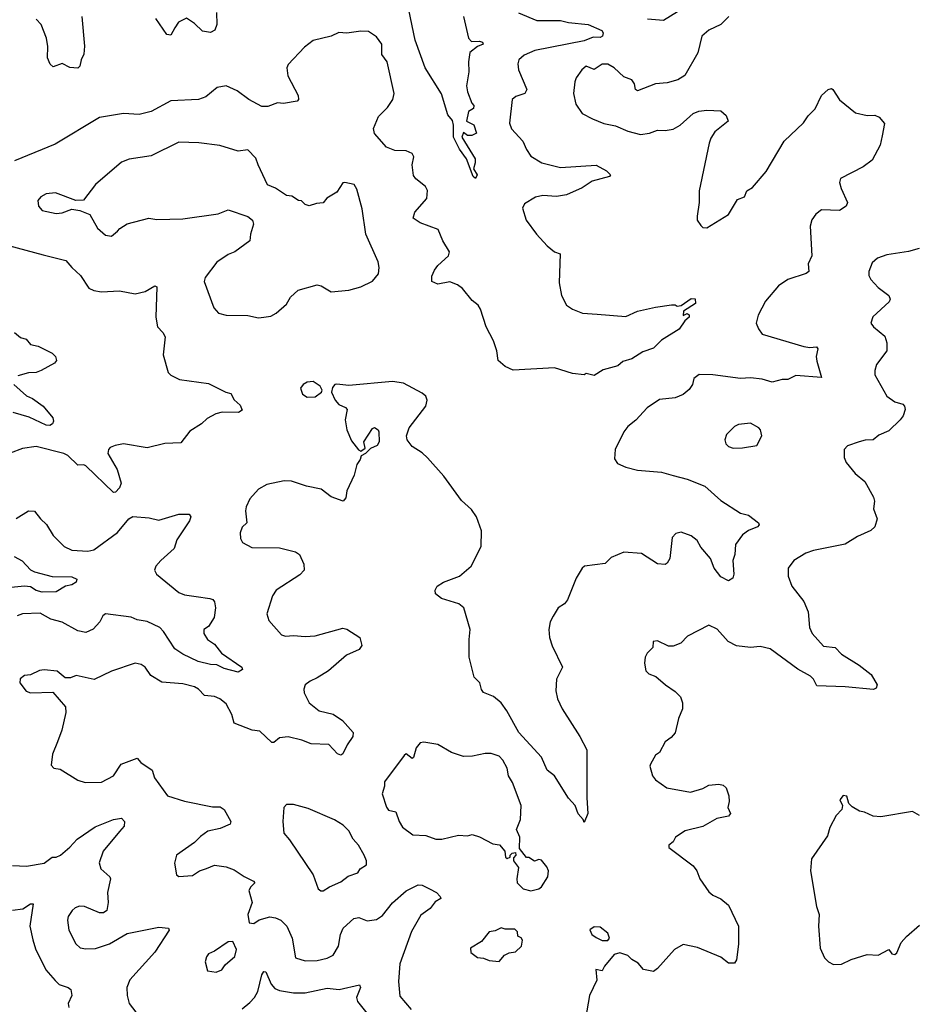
# Model space of a CAD drawing. Extents: x 1954678 to 2060275, y 904822 to 1016299.
# Tile 360 of 467: x 2019951 to 2024494, y 988330 to 993309. Entities that reach past the tile are written whole.
import ezdxf

# ---------------------------------------------------------------- set-up
doc = ezdxf.new("R2010")
doc.units = 0

msp = doc.modelspace()

# ---------------------------------------------------------------- linework, layer by layer
at = {"layer": '0CON20XD'}
for points in [[(2023125, 993312.9), (2023205, 993305.8), (2023382, 993418)], [(2022194.2, 993325), (2022219.2, 993215), (2022235, 993199.2), (2022275, 993199.4), (2022291.2, 993195), (2022293.8, 993185), (2022265, 993172.5), (2022227.5, 993142.5), (2022220, 993095), (2022221.2, 993045), (2022209.2, 992975), (2022214.2, 992944.2), (2022236.4, 992886.4), (2022246.2, 992875), (2022245, 992860), (2022220, 992845), (2022210, 992795), (2022246.4, 992776.4), (2022260, 992735), (2022237, 992723), (2022215, 992722.5), (2022195, 992737.5), (2022186.2, 992715), (2022253.1, 992605), (2022254.4, 992585), (2022245.8, 992555), (2022263.5, 992525), (2022255, 992505.8), (2022242.9, 992515), (2022209.5, 992605), (2022173.8, 992653.8), (2022144.6, 992715), (2022144.2, 992775), (2022138.3, 992798.3), (2022115, 992827.5), (2022083.7, 992933.7), (2022001.2, 993065), (2021950.4, 993205), (2021919.1, 993359.1)], [(2022472.6, 993342.6), (2022565, 993304.6), (2022685, 993305.4), (2022725, 993294.2), (2022825, 993283.6), (2022893.4, 993253.4), (2022901.6, 993241.6), (2022898, 993225), (2022885, 993218.8), (2022849.7, 993220.3), (2022805, 993201.4), (2022555, 993152.1), (2022501.5, 993128.5), (2022474.4, 993105), (2022468.9, 993085), (2022473.3, 993055), (2022514.3, 992955), (2022505, 992936), (2022459.3, 992920.7), (2022441.4, 992905), (2022427.5, 992785), (2022437.4, 992757.4), (2022494.6, 992694.6), (2022512.4, 992652.4), (2022535, 992619.2), (2022591.2, 992585), (2022685, 992561.1), (2022865, 992573.1), (2022917.5, 992545), (2022937.5, 992525), (2022932.5, 992515), (2022845, 992492.1), (2022795, 992459.2), (2022715, 992423.9), (2022665, 992415.3), (2022595, 992420), (2022558.5, 992411.5), (2022503, 992377), (2022493.5, 992356.5), (2022511.2, 992295), (2022563.1, 992225), (2022617.5, 992165), (2022655, 992135.7), (2022683.8, 992125), (2022678.6, 991978.6), (2022689.5, 991915), (2022715.4, 991865.4), (2022745, 991844.4), (2022795.5, 991825.5), (2022870.3, 991819.7), (2023015, 991808.6), (2023075, 991834.3), (2023165.6, 991854.4), (2023246.4, 991866.4), (2023265, 991867.5), (2023275, 991860), (2023295, 991863.3), (2023345, 991898.9), (2023366.7, 991896.7), (2023367.1, 991872.9), (2023307.5, 991835), (2023305, 991812.5), (2023325, 991823.3), (2023335.8, 991815.8), (2023335.7, 991805), (2023313.9, 991786.1), (2023285.3, 991744.7), (2023195, 991687.5), (2023155, 991647.5), (2023100.9, 991629.1), (2023045, 991593.3), (2022999.4, 991580.6), (2022975, 991559.2), (2022901.1, 991538.9), (2022855, 991510), (2022815, 991520), (2022805, 991512.5), (2022745, 991520.4), (2022655, 991548.5), (2022445, 991536.2), (2022405.6, 991555), (2022370, 991585), (2022362.9, 991635), (2022346.4, 991685), (2022308.5, 991755), (2022281.4, 991845), (2022269.2, 991865), (2022238.6, 991888.6), (2022189.5, 991949.5), (2022165, 991968.5), (2022125, 991982.7), (2022065, 991971.9), (2022034.2, 991984.2), (2022035, 992012.5), (2022048.1, 992041.9), (2022065, 992065.6), (2022118.8, 992115), (2022123.8, 992135), (2022090.9, 992190.9), (2022067.2, 992247.2), (2021975, 992282), (2021940, 992305), (2021948, 992335), (2022010, 992405), (2022012.5, 992445), (2022002, 992465), (2021954.1, 992504.1), (2021941.5, 992521.5), (2021935.4, 992574.6), (2021943.1, 992615), (2021935, 992632), (2021905, 992645.5), (2021847.9, 992647.9), (2021805, 992664), (2021745, 992733.8), (2021739.2, 992759.2), (2021765, 992820), (2021811.2, 992865), (2021838, 992905), (2021844.2, 992935), (2021808.1, 993095), (2021782.2, 993132.2), (2021781.9, 993185), (2021755, 993221.2), (2021715, 993249.2), (2021675, 993250.8), (2021605, 993240.8), (2021565, 993243.8), (2021525, 993226), (2021435, 993204), (2021390.5, 993169.5), (2021308.3, 993081.7), (2021301.4, 993065), (2021307.1, 993025), (2021359.2, 992925), (2021360, 992905), (2021353.8, 992896.2), (2021285.4, 992884.6), (2021255, 992887.5), (2021205, 992869.4), (2021175, 992870), (2021108.6, 992905), (2021049.8, 992949.8), (2020995, 992974.2), (2020950, 992965), (2020891.4, 992918.6), (2020855.6, 992905.6), (2020715, 992898.6), (2020615, 992844.2), (2020555, 992829.4), (2020475, 992834), (2020355, 992814.2), (2020130.6, 992679.4), (2019925.3, 992594.7)], [(2020265.3, 993325.3), (2020278.5, 993175), (2020275.8, 993135), (2020261.4, 993105), (2020255.8, 993074.2), (2020245, 993063.3), (2020205, 993067.1), (2020165, 993087.1), (2020120.5, 993070.5), (2020104.5, 993084.5), (2020091.1, 993115), (2020093, 993173), (2020086.9, 993215), (2020058.8, 993285), (2020035, 993311.1)], [(2020946, 993345), (2020948, 993285), (2020936.7, 993255), (2020915, 993243.3), (2020875, 993251.4), (2020835, 993290), (2020795, 993316), (2020753.6, 993296.4), (2020735, 993267.5), (2020715, 993231.2), (2020695, 993234.2), (2020638.6, 993315)], [(2023535.9, 993324.1), (2023495, 993284.6), (2023434.3, 993255), (2023400, 993225), (2023379.5, 993140.5), (2023313, 993027), (2023277.5, 993005), (2023225, 992990), (2023165, 992983.8), (2023075, 992949.2), (2023064, 992955), (2023058.6, 992985), (2023045, 993004.3), (2023005, 993019.5), (2022956.5, 993065), (2022925, 993084.5), (2022895, 993083.5), (2022855, 993057.5), (2022815, 993074.3), (2022792.9, 993055), (2022764.3, 993015), (2022757.1, 992995), (2022750, 992935), (2022762.1, 992882.1), (2022794.4, 992834.4), (2022847.3, 992807.3), (2022903.6, 992783.6), (2022962.4, 992772.4), (2023025, 992745.8), (2023088.8, 992728.8), (2023135, 992734.2), (2023175, 992750.8), (2023215, 992749.2), (2023255, 992755.7), (2023290, 992775), (2023356.4, 992833.6), (2023385, 992846.9), (2023425, 992851.9), (2023495, 992847.5), (2023523.3, 992825), (2023532.5, 992795), (2023465, 992741.2), (2023445, 992710), (2023437.1, 992685), (2023386.4, 992443.6), (2023386.7, 992385), (2023376.7, 992315), (2023376.7, 992295), (2023395, 992267.5), (2023405, 992257.5), (2023425, 992256.7), (2023535, 992323.8), (2023580, 992400), (2023615, 992412.5), (2023627, 992443), (2023655, 992460), (2023725, 992540.8), (2023815.4, 992694.6), (2023913.4, 992786.6), (2023937, 992823), (2023972.3, 992857.7), (2024005, 992926.2), (2024037.5, 992955), (2024055, 992960), (2024062.5, 992955), (2024095, 992903.8), (2024177.3, 992837.3), (2024235, 992824.2), (2024275, 992825.8), (2024296.2, 992815), (2024323.8, 992783.8), (2024311.4, 992721.4), (2024301.2, 992675), (2024261.2, 992598.8), (2024215, 992564), (2024100, 992505), (2024096.2, 992485), (2024104, 992455), (2024135.8, 992385), (2024130, 992365), (2024095, 992344.4), (2024005, 992347.5), (2023976, 992325), (2023955, 992296.7), (2023947.1, 992265), (2023955.8, 992115), (2023937.5, 992075), (2023941.2, 992035), (2023927.5, 992025), (2023835, 991994.3), (2023787, 991963), (2023721.9, 991885), (2023684.3, 991815), (2023674.4, 991774.4), (2023685.8, 991745), (2023705, 991719.2), (2023915, 991656.4), (2023945, 991650.5), (2023980, 991655), (2023986.7, 991645), (2023978, 991605), (2023981.4, 991581.4), (2024005, 991500), (2023875, 991509.1), (2023835, 991490), (2023805, 991490), (2023755, 991475.6), (2023705, 991490.4), (2023645, 991497.5), (2023595, 991494), (2023455, 991512.7), (2023385.6, 991514.4), (2023360, 991495), (2023352, 991465), (2023335, 991438.8), (2023305, 991414.2), (2023265, 991397.1), (2023185, 991387.5), (2023123.6, 991346.4), (2023065.5, 991284.5), (2023025, 991252), (2023004.6, 991225.4), (2022962, 991135), (2022958.3, 991088.3), (2022973.3, 991065), (2023015.5, 991045.5), (2023075, 991031.8), (2023195, 991020.5), (2023255, 991004.5), (2023325, 990985.5), (2023415, 990950.6), (2023495, 990877.5), (2023594.3, 990814.3), (2023635, 990803.8), (2023686.7, 990765), (2023690, 990755), (2023681.2, 990745), (2023635, 990725.7), (2023605.4, 990704.6), (2023570, 990655), (2023566.7, 990605), (2023555.8, 990575), (2023560.8, 990505), (2023555.8, 990484.2), (2023535, 990472), (2023495, 990492.5), (2023461.9, 990535), (2023443.9, 990583.9), (2023395, 990641.4), (2023375.9, 990675.9), (2023345, 990698.2), (2023295, 990717.5), (2023268.8, 990711.2), (2023249.2, 990690.8), (2023238.1, 990585), (2023225, 990560), (2023215, 990553.8), (2023175, 990558), (2023095, 990610), (2023005, 990617.1), (2022940.6, 990589.4), (2022910.9, 990559.1), (2022805.9, 990545.9), (2022795, 990536.2), (2022764.4, 990485), (2022720, 990375), (2022704.6, 990355.4), (2022674, 990335), (2022647.2, 990292.8), (2022633.5, 990265), (2022625.5, 990225.5), (2022630, 990185), (2022643.1, 990143.1), (2022695.7, 990035.7), (2022664.5, 989975), (2022661.5, 989915), (2022669.5, 989875), (2022693.8, 989823.8), (2022783.3, 989685), (2022817.5, 989617.5), (2022817.5, 989375), (2022823.8, 989295), (2022805, 989250), (2022800, 989265), (2022775, 989293.3), (2022758.8, 989335), (2022725, 989373.3), (2022655.3, 989485.3), (2022618.1, 989515)], [(2021158.8, 991801.2), (2021185, 991804.2), (2021220.5, 991809.5), (2021247.5, 991825), (2021299.5, 991870.5), (2021320, 991905), (2021358.3, 991941.7), (2021455, 991967.5), (2021475, 991962.5), (2021525, 991932), (2021615, 991941.4), (2021675, 991958.6), (2021735, 991987.1), (2021765, 992023.3), (2021768.6, 992055), (2021762.9, 992085), (2021701.1, 992225), (2021683.1, 992353.1), (2021655, 992452.5), (2021641.2, 992475), (2021595, 992486.2), (2021585, 992483.3), (2021555, 992436.7), (2021503.6, 992406.4), (2021485, 992382.5), (2021450.7, 992379.3), (2021415, 992366.7), (2021393.9, 992373.9), (2021375, 992392.5), (2021360, 992395), (2021326, 992416), (2021300.5, 992420.5), (2021245, 992456), (2021203.1, 992473.1), (2021156, 992574), (2021145, 992608.8), (2021105, 992650), (2021055, 992644.4), (2020963.2, 992673.2), (2020856.1, 992686.1), (2020755, 992689.4), (2020615, 992620), (2020505, 992602.9), (2020465, 992588.5), (2020334.2, 992475), (2020273, 992397), (2020235, 992394), (2020132.6, 992432.6), (2020085, 992428.1), (2020057.2, 992412.8), (2020042.9, 992395), (2020045.6, 992365), (2020064.7, 992344.7), (2020135, 992329.1), (2020165, 992332.2), (2020215, 992350.8), (2020255, 992344.2), (2020305, 992323.8), (2020344.3, 992255), (2020385, 992219.2), (2020415, 992213.8), (2020445, 992238.8), (2020457, 992253), (2020494.1, 992275.9), (2020604.4, 992305.6), (2020645, 992298.6), (2020775, 992301.9), (2020955, 992327.5), (2021005, 992347.1), (2021105, 992313.8), (2021127.5, 992295), (2021133.3, 992275), (2021118, 992225), (2021115, 992190), (2021038.8, 992135), (2021005, 992121.1), (2020947.5, 992082.5), (2020889.2, 992005), (2020884.2, 991985), (2020932.5, 991852.5), (2020955.6, 991825.6), (2020994.4, 991814.4), (2021105, 991812.5), (2021158.8, 991801.2)], [(2019895, 992167.5), (2020069.7, 992119.7), (2020185, 992090.8), (2020214, 992055), (2020259.2, 992015), (2020300.5, 991950.5), (2020325, 991940), (2020365, 991932.5), (2020455, 991937.5), (2020535, 991922), (2020585, 991934), (2020635, 991963.3), (2020645, 991957.5), (2020638.8, 991805), (2020647.5, 991755), (2020675, 991727.5), (2020686.2, 991705), (2020675.8, 991615), (2020702, 991525), (2020715, 991512), (2020759.1, 991489.1), (2020905, 991468.8), (2020992.5, 991425), (2021018.3, 991418.3), (2021036, 991386), (2021065, 991360), (2021076.2, 991335), (2021057.3, 991322.7), (2020975, 991324.1), (2020943.4, 991316.6), (2020898.1, 991291.9), (2020869.4, 991265), (2020811.5, 991228.5), (2020765, 991170), (2020685, 991165.5), (2020595, 991143.8), (2020475, 991164.6), (2020433.4, 991156.6), (2020409.2, 991145), (2020400, 991135), (2020396.9, 991115), (2020444.4, 991035), (2020464, 990965), (2020455, 990941.2), (2020435, 990920), (2020425, 990917.5), (2020285, 991053.1), (2020275, 991058.6), (2020245, 991056.9), (2020194, 991105), (2020174.6, 991114.6), (2020035, 991150), (2019965, 991141.4), (2019903.2, 991116.8)], [(2024498.3, 992151.7), (2024445, 992136.7), (2024335, 992119.4), (2024287, 992103), (2024261.3, 992078.7), (2024243.8, 992035), (2024244, 992015), (2024254.2, 991995), (2024290.8, 991955), (2024345.7, 991915), (2024352.5, 991895), (2024347.5, 991882.5), (2024264.4, 991805.6), (2024253.8, 991775), (2024267.5, 991755), (2024325, 991708.8), (2024335.5, 991675.5), (2024335.7, 991635), (2024282.9, 991565), (2024274.3, 991535.7), (2024275, 991512.5), (2024334.3, 991405), (2024375, 991376.9), (2024415.4, 991365.4), (2024424.3, 991354.3), (2024427, 991337), (2024416.9, 991305), (2024402.9, 991285), (2024345, 991229.4), (2024295, 991208.1), (2024265, 991184), (2024225, 991183.3), (2024195, 991173.8), (2024136.4, 991153.6), (2024120, 991135), (2024120, 991095), (2024129.3, 991069.3), (2024174.1, 991014.1), (2024222.9, 990972.9), (2024267.5, 990895), (2024272.5, 990875), (2024267.5, 990835), (2024286.2, 990785), (2024273.8, 990745), (2024254.2, 990725.8), (2024186.7, 990695), (2024125, 990657.1), (2023965, 990625.6), (2023925, 990612.2), (2023864, 990575), (2023835.8, 990535), (2023835.7, 990495), (2023854.3, 990445), (2023915, 990367.5), (2023937.8, 990315), (2023944.4, 990235), (2023957.5, 990205), (2024015, 990142), (2024074.3, 990134.3), (2024105, 990101.2), (2024195.8, 990045.8), (2024255, 989997.5), (2024286.4, 989946.4), (2024280.7, 989929.3), (2024268.3, 989921.7), (2024125, 989935.5), (2023981.2, 989941.2), (2023964.7, 989974.7), (2023949.4, 989989.4), (2023884.5, 990025), (2023745, 990127.2), (2023695, 990140), (2023645, 990134.6), (2023575, 990142.5), (2023532, 990165), (2023476.7, 990226.7), (2023435, 990248), (2023327.7, 990192.3), (2023294.2, 990155.8), (2023255, 990142), (2023230.8, 990140.8), (2023175, 990167.5), (2023153.3, 990165), (2023152.5, 990135), (2023123.3, 990105), (2023113.3, 990085), (2023110, 990055), (2023116.1, 990016.1), (2023131.7, 990001.7), (2023167.3, 989987.3), (2023216.7, 989945), (2023265, 989912), (2023292, 989885), (2023301.9, 989855), (2023301.4, 989825), (2023281.8, 989775), (2023265, 989703.8), (2023245, 989678.8), (2023215, 989656.7), (2023186.1, 989603.9), (2023165, 989590), (2023140, 989545), (2023136.7, 989535), (2023150, 989485), (2023166.1, 989466.1), (2023222.5, 989425), (2023343, 989403), (2023405, 989421.4), (2023435, 989438.6), (2023485, 989443.3), (2023507.7, 989437.7), (2023523.3, 989425), (2023535.7, 989385), (2023537.5, 989355), (2023531.2, 989325), (2023543.8, 989295), (2023535, 989282), (2023475, 989269.4), (2023405, 989228.9), (2023315, 989207.1), (2023266.7, 989175), (2023255, 989152.5), (2023232.5, 989135), (2023233, 989123), (2023355, 989030), (2023374.2, 989005), (2023389.2, 988965), (2023435, 988898.8), (2023455, 988882.5), (2023495, 988864.2), (2023535, 988832.5), (2023584.3, 988725), (2023584.2, 988635), (2023575.5, 988554.5), (2023565, 988538), (2023535, 988538.8), (2023495, 988568), (2023378.3, 988618.3), (2023305, 988632.5), (2023261.7, 988608.3), (2023175, 988511.2), (2023155, 988496.7), (2023105, 988506.7), (2023077.7, 988537.7), (2023045, 988556.7), (2023025, 988576.7), (2022985, 988590), (2022957, 988583), (2022907, 988523), (2022895, 988500), (2022863.3, 988506.7), (2022868.3, 988451.7), (2022831.4, 988375), (2022811.7, 988258.3)], [(2019925, 991726.7), (2019955, 991702.5), (2019983, 991693), (2020005, 991666.7), (2020045, 991658.6), (2020115, 991622.5), (2020131.2, 991605), (2020137.5, 991585), (2020127.3, 991572.7), (2020058.8, 991535), (2020035, 991524.5), (2019995, 991522.5), (2019941.9, 991508.1)], [(2022618.1, 989515), (2022589.6, 989579.6), (2022474.5, 989704.5), (2022413.4, 989815), (2022384.5, 989855), (2022346.2, 989886.2), (2022295, 989906.2), (2022285, 989922.5), (2022278, 989955), (2022248.6, 989985), (2022223.5, 990085), (2022222.7, 990175), (2022228.9, 990225), (2022195.8, 990335), (2022171.2, 990355), (2022083, 990383), (2022053.8, 990405), (2022051.2, 990425), (2022061.2, 990445), (2022094.4, 990465.6), (2022175, 990495.7), (2022234, 990545), (2022284.2, 990645), (2022285.7, 990725), (2022260.6, 990795), (2022235, 990832), (2022185, 990878), (2022095, 991000.8), (2022012.7, 991092.7), (2021985, 991118.8), (2021935, 991151.2), (2021910, 991185), (2021906.7, 991205), (2021920, 991245), (2022003.8, 991355), (2022011.2, 991385), (2022003.8, 991405), (2021985, 991420), (2021890.6, 991470.6), (2021835, 991479.4), (2021615, 991459.2), (2021555, 991466), (2021545, 991463.8), (2021531.7, 991448.3), (2021528, 991425), (2021546.2, 991385), (2021565, 991363.3), (2021598.3, 991348.3), (2021607, 991337), (2021596, 991285), (2021604.3, 991235), (2021629.3, 991179.3), (2021663.6, 991133.6), (2021675, 991127.5), (2021698.3, 991141.7), (2021690, 991175), (2021735, 991242.5), (2021745, 991246.7), (2021762.5, 991235), (2021766.7, 991225), (2021767.5, 991175), (2021757.5, 991155), (2021725, 991140), (2021700, 991115), (2021677, 991103), (2021672.5, 991085), (2021655, 991060), (2021641.2, 991005), (2021604.2, 990925.8), (2021599.5, 990890.5), (2021586.2, 990873.8), (2021525.6, 990895.6), (2021475, 990935.8), (2021400.9, 990950.9), (2021325, 990975.8), (2021287.3, 990977.3), (2021201.2, 990958.8), (2021157.5, 990935), (2021114.5, 990885.5), (2021096, 990845), (2021092.9, 990825), (2021100, 990765), (2021075, 990743.3), (2021066.2, 990715), (2021066.7, 990685), (2021077.5, 990665), (2021125, 990640), (2021265, 990638.6), (2021345, 990618.6), (2021366, 990605), (2021387.5, 990555), (2021389.2, 990525), (2021368, 990502), (2021248, 990425), (2021228.8, 990395), (2021201.2, 990305), (2021211.2, 990271.2), (2021275, 990198), (2021295, 990191.4), (2021335, 990195.7), (2021395, 990190), (2021445, 990193.8), (2021585, 990232.9), (2021605, 990227.1), (2021671.2, 990185), (2021681.2, 990145), (2021668, 990125), (2021604, 990095), (2021512.7, 990017.3), (2021455, 989980.5), (2021418.8, 989965), (2021394.2, 989945), (2021387, 989923), (2021389.4, 989905), (2021415, 989854.4), (2021464.3, 989815), (2021535, 989797.5), (2021583.1, 989765), (2021637.5, 989705), (2021636, 989685), (2021607.1, 989642.9), (2021585, 989596), (2021575, 989590), (2021557.6, 989597.6), (2021514.3, 989644.3), (2021425, 989646.7), (2021376.7, 989666.7), (2021307.9, 989682.1), (2021265, 989677.1), (2021235, 989654), (2021225, 989654), (2021165, 989710.8), (2021126.6, 989716.6), (2021035, 989752.5), (2021023.3, 989795), (2020995, 989848.8), (2020962, 989875), (2020935, 989886.4), (2020885, 989891.5), (2020855, 989924.5), (2020835, 989936), (2020775, 989950), (2020668.8, 989958.8), (2020613.7, 989993.7), (2020585, 990035.8), (2020565, 990049.2), (2020535, 990055.8), (2020414.6, 990015.4), (2020327.7, 989972.3), (2020236.7, 989993.3), (2020208.1, 989981.9), (2020181.3, 989981.3), (2020140, 990015), (2020075, 990021.9), (2020051.7, 990018.3), (2020005, 989996.2), (2019975, 989993.3), (2019953.6, 989976.4), (2019952.5, 989955), (2019983, 989913), (2020005.9, 989905.9), (2020118, 989908), (2020182, 989835), (2020184.4, 989805), (2020164.2, 989715.8), (2020141.7, 989658.3), (2020116.2, 989595), (2020109.3, 989539.3), (2020123.9, 989523.9), (2020155, 989518.8), (2020245, 989463.8), (2020281.2, 989451.2), (2020365, 989454.4), (2020425, 989486), (2020464.6, 989545.4), (2020544.4, 989574.4), (2020563.8, 989553.8), (2020620, 989515), (2020633.1, 989475), (2020698.8, 989385), (2020785, 989357.5), (2020925, 989329.1), (2020965, 989328.1), (2020985, 989315.8), (2021018.1, 989255), (2021015, 989241.2), (2020965, 989220), (2020902.5, 989205), (2020865, 989179.5), (2020835, 989147.8), (2020744.4, 989085), (2020733.8, 989043.8), (2020743.3, 988985), (2020756.1, 988976.1), (2020825, 988981.2), (2020860, 989005), (2020895, 989017.5), (2020935, 989033.3), (2020995, 989025.5), (2021035, 989010), (2021085, 988975.8), (2021133, 988953), (2021140, 988945), (2021120, 988925), (2021110, 988905), (2021125.6, 988845), (2021104.2, 988784.2), (2021111.7, 988741.7), (2021135, 988738.8), (2021161.8, 988758.2), (2021215, 988773.1), (2021245, 988768.4), (2021270.6, 988755), (2021301.1, 988725), (2021328.6, 988665), (2021345.8, 988565.8), (2021395, 988550.6), (2021455, 988551.4), (2021505, 988564.4), (2021535, 988579.2), (2021562.5, 988625), (2021573.4, 988683.4), (2021586.2, 988715), (2021640, 988765), (2021665, 988768.9), (2021707, 988753), (2021755, 988759.5), (2021785, 988779.5), (2021835, 988843.3), (2021905, 988903.5), (2021966.1, 988933.9), (2021985, 988932), (2022023.6, 988913.6), (2022057.5, 988895), (2022077.5, 988875), (2022080, 988865), (2022050.7, 988849.3), (2022025.8, 988815), (2021979.5, 988780.5), (2021931.5, 988698.5), (2021873.6, 988535), (2021866.7, 988445), (2021872.4, 988372.4), (2021930, 988305)], [(2021405, 991400), (2021445, 991402.5), (2021476.7, 991425), (2021480, 991435), (2021470, 991455), (2021435, 991478.8), (2021405, 991476.2), (2021383.3, 991465), (2021371.2, 991445), (2021380, 991415), (2021405, 991400)], [(2019920.8, 991465), (2019985, 991406.7), (2020015, 991393.8), (2020069.2, 991355), (2020118.8, 991295), (2020121.7, 991278.3), (2020116.2, 991265), (2020102.7, 991257.3), (2020085, 991258.1), (2019998.7, 991298.7), (2019918.2, 991321.8)], [(2023558.3, 991141.7), (2023605, 991144), (2023677.5, 991155), (2023703.3, 991205), (2023696.7, 991235), (2023687.5, 991245), (2023645, 991268), (2023585, 991261.2), (2023565, 991251.2), (2023525, 991211.2), (2023516, 991185), (2023521.2, 991165), (2023535, 991150), (2023558.3, 991141.7)], [(2019933, 990787), (2019995, 990825.5), (2020025, 990824.4), (2020055.7, 990785), (2020087, 990757), (2020120.9, 990700.9), (2020176, 990645), (2020215, 990626.7), (2020295, 990621.5), (2020325, 990628.5), (2020445, 990716.2), (2020502.5, 990785), (2020522.7, 990797.3), (2020605, 990790.8), (2020655, 990778.9), (2020755, 990808.5), (2020808.2, 990808.2), (2020816.9, 990795), (2020808.9, 990775), (2020745, 990678.8), (2020731.5, 990635), (2020664.4, 990575), (2020639.2, 990545), (2020632.5, 990525), (2020642.5, 990505), (2020755, 990412.1), (2020785, 990400.4), (2020842.5, 990392.5), (2020911.7, 990381.7), (2020926.6, 990376.6), (2020935.7, 990365.7), (2020941.4, 990335), (2020934.3, 990285.7), (2020905, 990240), (2020882.5, 990225), (2020881.2, 990205), (2020900.8, 990175), (2020935, 990150.8), (2020972, 990105), (2021073.8, 990035), (2021077.5, 990022.5), (2021055, 990010), (2020985, 990028.7), (2020947.3, 990047.3), (2020915, 990048.2), (2020853, 990063), (2020775, 990101.4), (2020735, 990126.9), (2020678.6, 990215), (2020658.9, 990235), (2020595, 990265.6), (2020544.8, 990274.8), (2020515, 990288.5), (2020385, 990304), (2020370.8, 990295), (2020356.7, 990265), (2020322.6, 990227.4), (2020285, 990210.5), (2020245, 990218.8), (2020165, 990262.7), (2020107.9, 990277.9), (2020055, 990307.5), (2019964.5, 990305.5), (2019938.8, 990295)], [(2019923.7, 990593.7), (2019963.2, 990573.2), (2020005, 990527.3), (2020025, 990516.7), (2020115, 990493.3), (2020215, 990491.4), (2020239.3, 990479.3), (2020236.7, 990465), (2020215, 990450.8), (2020183.3, 990445), (2020134.6, 990415.4), (2020065, 990413.4), (2020035, 990422.8), (2020005, 990441.6), (2019975, 990445.2), (2019805, 990428)], [(2022535, 988903.8), (2022575, 988913.8), (2022588.8, 988925), (2022621.2, 988975), (2022623.8, 989005), (2022615.8, 989025.8), (2022589.3, 989059.3), (2022575, 989062.5), (2022553.6, 989053.6), (2022525, 989072.5), (2022513, 989073), (2022478.3, 989118.3), (2022480, 989175), (2022462, 989215), (2022482.9, 989265), (2022485.6, 989335), (2022442.6, 989452.6), (2022421.4, 989485), (2022415.6, 989525), (2022394.3, 989565), (2022375, 989585.7), (2022335, 989598), (2022305, 989598.8), (2022240, 989585), (2022195, 989582.5), (2022134.4, 989604.4), (2022065, 989643.3), (2021993.6, 989656.4), (2021975, 989652.5), (2021955, 989627.5), (2021941.7, 989578.3), (2021935, 989573.8), (2021905, 989596.2), (2021895, 989588.8), (2021796, 989455), (2021795.9, 989434.1), (2021783.8, 989395), (2021805, 989327.5), (2021815, 989312.5), (2021852.9, 989302.9), (2021869.4, 989255), (2021886.7, 989226.7), (2021937.7, 989187.7), (2022005, 989183.8), (2022055, 989166.2), (2022085, 989165.8), (2022170, 989185), (2022215, 989182.5), (2022238.3, 989188.3), (2022275, 989177.5), (2022342.3, 989142.3), (2022376.1, 989136.1), (2022403.3, 989105), (2022407.5, 989075), (2022415, 989067.5), (2022430, 989075), (2022430, 989085), (2022440, 989095), (2022458.3, 989098.3), (2022460, 989085), (2022448.3, 989071.7), (2022447.5, 989055), (2022472.5, 989022.5), (2022463.8, 988965), (2022466.2, 988945), (2022496.2, 988915), (2022535, 988903.8)], [(2024500, 989285), (2024465, 989306), (2024305, 989278.8), (2024265, 989281.2), (2024221.7, 989301.7), (2024196.1, 989306.1), (2024159.3, 989329.3), (2024142.5, 989345), (2024133, 989383), (2024114.1, 989385.9), (2024097.5, 989365), (2024110, 989335), (2024107.5, 989315), (2024078.8, 989285), (2024046.2, 989225), (2024035, 989182.5), (2023954.1, 989065.9), (2023949.4, 989005), (2023978.8, 988825), (2023992.5, 988785), (2023990, 988725), (2023997.5, 988615), (2024020, 988565), (2024040, 988545), (2024065, 988532.5)], [(2021485, 988904), (2021516.7, 988925), (2021575, 988950), (2021611.5, 988978.5), (2021660, 988995), (2021672.5, 989015), (2021703.9, 989036.1), (2021704.2, 989055), (2021691.9, 989085), (2021664.3, 989134.3), (2021636.9, 989165), (2021615, 989208), (2021586.2, 989236.2), (2021542.7, 989262.7), (2021409.8, 989319.8), (2021335, 989340.7), (2021300, 989340), (2021287.1, 989325), (2021281.1, 989255), (2021286.2, 989195), (2021315, 989162), (2021434.3, 988985), (2021460, 988915), (2021474.2, 988904.2), (2021485, 988904)], [(2019915, 989032), (2019985, 989029.2), (2020075, 989043.5), (2020115, 989074.3), (2020135, 989074.4), (2020157.1, 989085), (2020205, 989124.5), (2020241.4, 989165), (2020331.9, 989228.1), (2020425, 989265.4), (2020465, 989271.4), (2020480.8, 989255), (2020479.5, 989230.5), (2020455.5, 989204.5), (2020372.7, 989105), (2020352.1, 989045), (2020361.4, 989015), (2020406.7, 988975), (2020410, 988965), (2020394.4, 988895.6), (2020397.8, 988845), (2020390.8, 988805), (2020375, 988792.9), (2020355, 988792.2), (2020278.8, 988825), (2020253.9, 988826.1), (2020231.5, 988818.5), (2020215.6, 988805), (2020195.7, 988775), (2020192.5, 988755), (2020199.2, 988705), (2020235.5, 988635.5), (2020256.7, 988616.7), (2020285, 988610.9), (2020333.4, 988613.4), (2020405, 988635.6), (2020495, 988687.8), (2020655, 988720), (2020702.5, 988715), (2020706.2, 988705), (2020635, 988594.4), (2020507.1, 988455), (2020491.9, 988415), (2020494.4, 988375), (2020504.2, 988335), (2020555, 988268.1)], [(2019915, 988806.9), (2019967.5, 988812.5), (2020005, 988838.6), (2020018.3, 988838.3), (2020002.2, 988725), (2020017.1, 988657.1), (2020031.4, 988611.4), (2020083.9, 988503.9), (2020130.9, 988450.9), (2020150.3, 988430.3), (2020195.6, 988415.6), (2020208.8, 988405), (2020213.8, 988375), (2020196.7, 988335), (2020200, 988315)], [(2024065, 988532.5), (2024105, 988533.3), (2024155, 988557.5), (2024235, 988582.5), (2024291.7, 988578.3), (2024345, 988607.5), (2024360, 988585), (2024375, 988582.5), (2024385, 988590), (2024407.9, 988642.1), (2024435, 988673.3), (2024499.3, 988730.7)], [(2022375, 988547.5), (2022401.7, 988578.3), (2022425, 988591.2), (2022457.5, 988595), (2022487.5, 988625), (2022492.5, 988655), (2022486.4, 988666.4), (2022470, 988675), (2022467, 988697), (2022455, 988710), (2022405, 988710), (2022385, 988717.5), (2022355, 988702.5), (2022325, 988697.5), (2022285, 988647.5), (2022230, 988615), (2022231.7, 988591.7), (2022265, 988566.7), (2022295, 988563.3), (2022325, 988551.2), (2022375, 988547.5)], [(2022925, 988652.5), (2022932.5, 988665), (2022925, 988690), (2022885, 988720), (2022855, 988722.5), (2022833, 988707), (2022843.3, 988683.3), (2022865, 988667.5), (2022895, 988652.5), (2022925, 988652.5)], [(2020945, 988493.3), (2020972.5, 988505), (2020990.5, 988529.5), (2021037.9, 988572.1), (2021047.3, 988607.3), (2021028.8, 988648.8), (2021005, 988646), (2020935, 988599.2), (2020905, 988585.8), (2020895, 988570), (2020888.8, 988545), (2020900, 988500), (2020945, 988493.3)], [(2021075, 988307.2), (2021115, 988339.6), (2021138.8, 988365), (2021154.7, 988395), (2021175, 988480), (2021185, 988496.2), (2021195, 988493.8), (2021221.7, 988431.7), (2021240.2, 988410.2), (2021265, 988400), (2021335, 988388.9), (2021395, 988389.1), (2021505, 988411.7), (2021566.1, 988406.1), (2021668.6, 988428.6), (2021674, 988415), (2021653.3, 988365), (2021658.2, 988345), (2021732.2, 988252.2)]]:
    msp.add_lwpolyline(points, dxfattribs=at)

doc.saveas('drawing.dxf')
